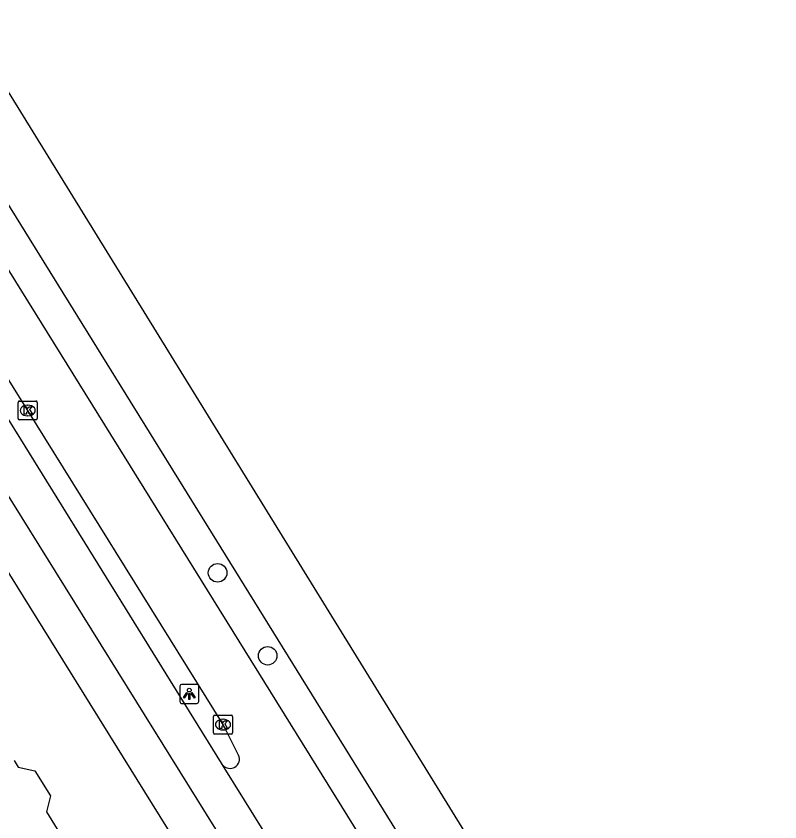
# Model space of a CAD drawing. Extents: x 159280 to 160375, y 384531 to 385872.
# Drawn here: x 159910.78 to 159951.05, y 385452.51 to 385494.99 of the extents above; entities that cross this region are included whole.
import ezdxf

# ---------------------------------------------------------------- set-up
doc = ezdxf.new("R2010")
doc.units = 0
for name, color, linetype in [('IMGEO_Boom', 7, 'Continuous'), ('IMGEO_Fietspad_gesloten', 7, 'Continuous'), ('IMGEO_Kolk', 7, 'Continuous'), ('IMGEO_Lichtpunt', 7, 'Continuous'), ('IMGEO_Pand', 7, 'Continuous'), ('IMGEO_Rijbaan_regionaal_gesloten', 7, 'Continuous'), ('IMGEO_Voetpad_open', 7, 'Continuous')]:
    doc.layers.add(name, color=color, linetype=linetype)

msp = doc.modelspace()

# ---------------------------------------------------------------- linework, layer by layer
at = {"layer": 'IMGEO_Boom'}
for centre in [(159921.405, 385465.644), (159924.047, 385461.27)]:
    msp.add_circle(centre, 0.489, dxfattribs=at)
at = {"layer": 'IMGEO_Fietspad_gesloten'}
for points in [[(159921.67, 385455.515), (159921.607, 385455.616), (159900.115, 385490.275)], [(159922.696, 385449.898), (159899.399, 385487.329), (159898.279, 385489.141)]]:
    msp.add_lwpolyline(points, dxfattribs=at)
at = {"layer": 'IMGEO_Kolk'}
for p, q in [((159910.895, 385473.775), (159910.895, 385474.627)), ((159910.97, 385474.701), (159911.822, 385474.701)), ((159911.383, 385474.481), (159911.408, 385474.481)), ((159911.896, 385474.627), (159911.896, 385473.775)), ((159911.822, 385473.701), (159910.97, 385473.701)), ((159911.406, 385473.921), (159911.381, 385473.921)), ((159921.189, 385457.214), (159921.189, 385458.066)), ((159921.264, 385458.14), (159922.116, 385458.14)), ((159921.677, 385457.92), (159921.702, 385457.92)), ((159922.19, 385458.066), (159922.19, 385457.214)), ((159922.116, 385457.14), (159921.264, 385457.14)), ((159921.7, 385457.36), (159921.675, 385457.36))]:
    msp.add_line(p, q, dxfattribs=at)
for points in [[(159910.895, 385473.775), (159910.895, 385474.627)], [(159910.97, 385474.701), (159911.822, 385474.701)], [(159911.896, 385474.627), (159911.896, 385473.775)], [(159911.216, 385474.401), (159911.339, 385474.401), (159911.339, 385474.25), (159911.469, 385474.401), (159911.633, 385474.401), (159911.487, 385474.25), (159911.64, 385474.001), (159911.488, 385474.001), (159911.403, 385474.165), (159911.339, 385474.098), (159911.339, 385474.001), (159911.216, 385474.001), (159911.216, 385474.401)], [(159911.822, 385473.701), (159910.97, 385473.701)], [(159921.189, 385457.214), (159921.189, 385458.066)], [(159921.264, 385458.14), (159922.116, 385458.14)], [(159922.19, 385458.066), (159922.19, 385457.214)], [(159921.51, 385457.84), (159921.633, 385457.84), (159921.633, 385457.689), (159921.763, 385457.84), (159921.927, 385457.84), (159921.781, 385457.689), (159921.934, 385457.44), (159921.782, 385457.44), (159921.697, 385457.604), (159921.633, 385457.537), (159921.633, 385457.44), (159921.51, 385457.44), (159921.51, 385457.84)], [(159922.116, 385457.14), (159921.264, 385457.14)]]:
    msp.add_lwpolyline(points, dxfattribs=at)
for centre, start, end in [((159910.972, 385474.625), 91.552, 178.448), ((159910.972, 385474.625), 91.552, 178.448), ((159911.82, 385474.625), 1.552, 88.448), ((159911.82, 385474.625), 1.552, 88.448), ((159910.972, 385473.777), 181.552, 268.448), ((159910.972, 385473.777), 181.552, 268.448), ((159911.82, 385473.777), 271.552, 358.448), ((159911.82, 385473.777), 271.552, 358.448), ((159921.266, 385458.064), 91.552, 178.448), ((159921.266, 385458.064), 91.552, 178.448), ((159922.114, 385458.064), 1.552, 88.448), ((159922.114, 385458.064), 1.552, 88.448), ((159921.266, 385457.216), 181.552, 268.448), ((159921.266, 385457.216), 181.552, 268.448), ((159922.114, 385457.216), 271.552, 358.448), ((159922.114, 385457.216), 271.552, 358.448)]:
    msp.add_arc(centre, 0.0765, start, end, dxfattribs=at)
for centre, major_axis, ratio, start_param, end_param in [((159911.382, 385474.201), (-0.387, 0.002), 0.722429, 4.712389, 7.853982), ((159911.407, 385474.201), (-0.39, 0.002), 0.717154, 1.570796, 4.712389), ((159921.676, 385457.64), (-0.387, 0.002), 0.722429, 4.712389, 7.853982), ((159921.701, 385457.64), (-0.39, 0.002), 0.717154, 1.570796, 4.712389)]:
    msp.add_ellipse(centre, major_axis=major_axis, ratio=ratio, start_param=start_param, end_param=end_param, dxfattribs=at)
at = {"layer": 'IMGEO_Lichtpunt'}
for p, q in [((159919.415, 385459.662), (159919.415, 385458.855)), ((159919.415, 385459.662), (159919.415, 385458.855)), ((159920.317, 385459.757), (159919.509, 385459.757)), ((159920.317, 385459.757), (159919.509, 385459.757)), ((159920.411, 385458.855), (159920.411, 385459.662)), ((159920.411, 385458.855), (159920.411, 385459.662)), ((159919.509, 385458.761), (159920.317, 385458.761)), ((159919.509, 385458.761), (159920.317, 385458.761))]:
    msp.add_line(p, q, dxfattribs=at)
for points in [[(159919.789, 385459.326), (159919.828, 385459.298), (159919.64, 385459.036), (159919.602, 385459.063), (159919.789, 385459.326)], [(159919.891, 385459.278), (159919.938, 385459.278), (159919.938, 385458.956), (159919.891, 385458.956), (159919.891, 385459.278)], [(159920.001, 385459.298), (159920.039, 385459.325), (159920.226, 385459.063), (159920.187, 385459.035), (159920.001, 385459.298)]]:
    msp.add_lwpolyline(points, dxfattribs=at)
msp.add_circle((159919.914, 385459.46), 0.0994, dxfattribs=at)
for centre, start, end in [((159919.509, 385459.662), 90, 180), ((159919.509, 385459.662), 90, 180), ((159920.317, 385459.662), 0, 90), ((159920.317, 385459.662), 0, 90), ((159919.509, 385458.855), 180, 270), ((159919.509, 385458.855), 180, 270), ((159920.317, 385458.855), 270, 0), ((159920.317, 385458.855), 270, 360)]:
    msp.add_arc(centre, 0.0946, start, end, dxfattribs=at)
at = {"layer": 'IMGEO_Pand'}
msp.add_lwpolyline([(159910.674, 385455.748), (159910.888, 385455.403), (159911.775, 385455.196), (159912.591, 385453.883), (159912.389, 385453.038), (159913.097, 385451.9), (159913.904, 385450.6), (159913.976, 385450.484)], dxfattribs=at)
at = {"layer": 'IMGEO_Rijbaan_regionaal_gesloten'}
for points in [[(159907.883, 385494.993), (159951.047, 385425.034)], [(159905.222, 385493.333), (159931.371, 385451.17), (159933.515, 385447.783), (159951.047, 385425.034)], [(159903.648, 385492.413), (159947.117, 385422.45)], [(159922.511, 385456.032), (159921.691, 385457.641), (159911.397, 385474.202), (159901.153, 385490.622), (159901.018, 385490.827)], [(159926.707, 385447.425), (159921.67, 385455.515)]]:
    msp.add_lwpolyline(points, dxfattribs=at)
msp.add_arc((159922.058, 385455.827), 0.498, 218.8327, 24.3291, dxfattribs=at)
at = {"layer": 'IMGEO_Voetpad_open'}
msp.add_lwpolyline([(159898.403, 385484.844), (159898.436, 385484.791), (159902.672, 385478.024), (159917.14, 385454.744), (159921.505, 385447.727)], dxfattribs=at)

doc.saveas('drawing.dxf')
